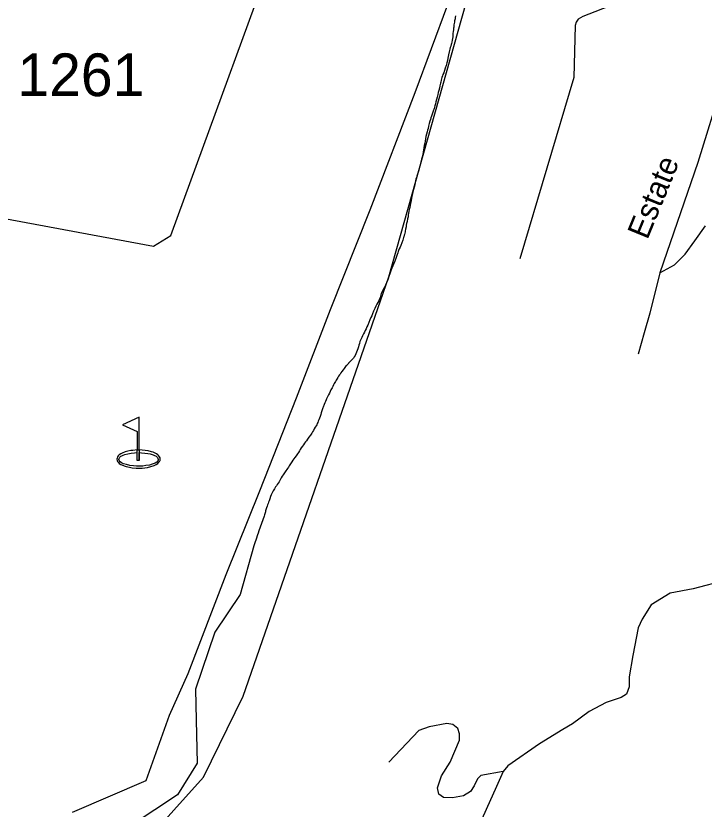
# Model space of a CAD drawing. Extents: x 884530 to 1028605, y 526725 to 653634.
# Drawn here: x 964634 to 966651, y 574191 to 576515 of the extents above; entities that cross this region are included whole.
import ezdxf

# ---------------------------------------------------------------- set-up
doc = ezdxf.new("R2010")
doc.units = 0
for name, color, linetype in [('Exist Boundary Political City Limit New', 7, 'Continuous'), ('Exist Cultural Recreational Golf Course CELL', 7, 'Continuous'), ('Exist Hydrographic Creek Single Shore', 7, 'Continuous'), ('Exist Road Non-System Type 51', 7, 'Continuous'), ('Exist Road Secondary Type 51 Label', 7, 'Continuous'), ('Exist Road Secondary Type 51 Number Label', 7, 'Continuous'), ('Exist Utilities Electrical Transmission Line', 7, 'Continuous'), ('Map Preparation Boundary City Limit Buffer Line', 7, 'Continuous')]:
    doc.layers.add(name, color=color, linetype=linetype)

msp = doc.modelspace()

# ---------------------------------------------------------------- linework, layer by layer
at = {"layer": 'Exist Boundary Political City Limit New'}
for points in [[(965922.4, 576515.4), (965921.4, 576510.1), (965920.8, 576506.8), (965920.2, 576503.6), (965919.6, 576500.4), (965918.9, 576497.1), (965918.2, 576492.9), (965917.7, 576488.7), (965917.1, 576484.9), (965916.8, 576482.1), (965916.3, 576478.7), (965915.8, 576474.1), (965915.2, 576468.9), (965914.8, 576463.7), (965914.3, 576458.4), (965913.9, 576453.5), (965913.3, 576448.6), (965912.6, 576443.7), (965911.3, 576437.6), (965910.4, 576434.3), (965909.7, 576431.3), (965908.1, 576425.9), (965906.9, 576422.2), (965905.5, 576417.4), (965903.8, 576410.1), (965901.9, 576401.3), (965899.9, 576391.6), (965898.3, 576384.5), (965896.6, 576377.2), (965894.6, 576369.6)], [(965894.6, 576369.6), (965892.2, 576361.7), (965890, 576355.1), (965887.6, 576348.5), (965885.4, 576342.9), (965883.7, 576339), (965882, 576334.1), (965880.2, 576326.9), (965878.9, 576320.9), (965878.3, 576318.4), (965876.4, 576309.9), (965874.9, 576303.1), (965873.4, 576296.8), (965871.8, 576290.8), (965870.2, 576284.6), (965868.4, 576277.4), (965866.4, 576269.8), (965864.6, 576262.9), (965863.2, 576257.5), (965861.5, 576251.6), (965859.2, 576243.9), (965856.4, 576235.5), (965853.7, 576227), (965851.9, 576221.7), (965850.3, 576216.6), (965848.8, 576211.6), (965847.3, 576206.6), (965845.4, 576199.7), (965843.4, 576192.4), (965841.6, 576185.6), (965840.1, 576180.1), (965838.8, 576175.1), (965837.2, 576168.8), (965835.7, 576161.8), (965834.2, 576154.8), (965832.9, 576148.2), (965831.8, 576141.8), (965830.6, 576135.5), (965829.5, 576128.8), (965828.4, 576122.5), (965827.3, 576116.1), (965826.3, 576110.4), (965825.6, 576106.2), (965824.6, 576101.4), (965822.8, 576094.8), (965820.8, 576087.2), (965818.8, 576079.8), (965817.7, 576075.4), (965816.7, 576071.2), (965815.6, 576067.2), (965814.5, 576063.2), (965812.7, 576057.4), (965810.7, 576051.4), (965808.8, 576045.9), (965807.4, 576041.5), (965806.3, 576037.3), (965805.1, 576032), (965803.9, 576026.1), (965802.6, 576020.1), (965800.9, 576013.1), (965799.1, 576006.5), (965797.4, 576000), (965795.8, 575993.3), (965794.5, 575986.9), (965793.3, 575980.4), (965792.2, 575974.4), (965791.3, 575969.6), (965790.4, 575965.3), (965789.2, 575959.9), (965787.9, 575953.9), (965786.7, 575947.8), (965785.7, 575942.2), (965784.8, 575937.1), (965783.9, 575931.9), (965783, 575926.8), (965781.7, 575920.1), (965780.2, 575913.1), (965778.9, 575906.7), (965778, 575901.9), (965777.1, 575896.8), (965775.8, 575889.9), (965774.7, 575884.7), (965774.2, 575882.2), (965772.4, 575874.6), (965771.9, 575872.4), (965770.6, 575867.7), (965770.2, 575866.1), (965767.8, 575858.2), (965764.9, 575850.6), (965761.8, 575842.6), (965759.6, 575837.6), (965757.5, 575832.6), (965755.6, 575828.1), (965754.2, 575824.7), (965752.9, 575820.9), (965751.4, 575815.9), (965749.6, 575810.2), (965747.6, 575804.5), (965744.7, 575796.8), (965741.7, 575789.8)], [(965741.7, 575789.8), (965738.7, 575782.9), (965735.8, 575775.9), (965732.6, 575767.8), (965729.6, 575759.2)], [(965729.6, 575759.2), (965727.1, 575751.2), (965725.1, 575745.1), (965723.1, 575739.8), (965720.1, 575733.1), (965716.6, 575725.8), (965712.8, 575718.4), (965710.4, 575713.9), (965708.2, 575709.6), (965706.2, 575705.6), (965704.6, 575701.6), (965703.3, 575698), (965702.1, 575694.2), (965701, 575690.1), (965699.9, 575686), (965697.1, 575680.6), (965694.2, 575675.2), (965691.5, 575670), (965688.9, 575664.9), (965685.5, 575657.6), (965682.1, 575649.6), (965678.9, 575642.2), (965676.6, 575636.4), (965674.4, 575631.1), (965671.6, 575624.4), (965668.4, 575616.9), (965665.1, 575609.4), (965662.6, 575603.9), (965660.2, 575598.6), (965657.8, 575593.4), (965655.3, 575588.4), (965652.8, 575583.3), (965649.9, 575577.9), (965647.4, 575572.9), (965645.3, 575568.8), (965643.8, 575565.1), (965642.2, 575560.6), (965640.7, 575555.5), (965639.1, 575550.4), (965637.5, 575545), (965635.9, 575539.9), (965634.2, 575535), (965632.4, 575530.2), (965630.2, 575525.4), (965627.8, 575520.4), (965625.2, 575515.9), (965622.9, 575512.2), (965621.2, 575510.2), (965619.1, 575507.9), (965616.6, 575505.5), (965614.1, 575503), (965609.1, 575497.7), (965608.3, 575496.9), (965604.4, 575492.6), (965603.3, 575491.1), (965600.2, 575487.4), (965596, 575482), (965592.8, 575477.7), (965589.4, 575473.2), (965586.4, 575469.1), (965583.9, 575465.8), (965581.9, 575463), (965579.5, 575459.4), (965576.9, 575455.3), (965574.3, 575451.1), (965572.2, 575447.6), (965570.3, 575444.2), (965568.6, 575440.9), (965566.8, 575437.7), (965564.8, 575433.8), (965562.6, 575429.5), (965560.6, 575425.6), (965558.9, 575422.4), (965557.2, 575419), (965555.1, 575414.8), (965552.7, 575410.1), (965550.3, 575405.2), (965548.2, 575401.2), (965546.4, 575397.3), (965544.6, 575393.5), (965542.9, 575389.8), (965541.1, 575385.6), (965539.4, 575381.1), (965537.7, 575376.9), (965536.2, 575373.4), (965535.4, 575371.4), (965534.4, 575369.1), (965533.4, 575366.4), (965532.4, 575363.8), (965530.4, 575357.9), (965528.7, 575352.4), (965527.1, 575347), (965525.2, 575341.4), (965523.5, 575336.6), (965521.6, 575331.7), (965519.8, 575327.2), (965518.4, 575323.7), (965517.1, 575320.9), (965515.4, 575317.4), (965513.4, 575313.6)], [(965513.4, 575313.6), (965511.2, 575309.7), (965508.4, 575304.9), (965505.8, 575300.6), (965503.2, 575296.4), (965500.7, 575292.5), (965496.9, 575286.8), (965492.8, 575280.7), (965488.7, 575274.9), (965485.2, 575270.2), (965482.7, 575266.9), (965479.8, 575263.1), (965476.6, 575258.8), (965473.5, 575254.3), (965470.3, 575249.5), (965467.4, 575244.9), (965464.6, 575240.4), (965462, 575236.3), (965458.8, 575231.6), (965455.1, 575226.5), (965451.5, 575221.6), (965448.5, 575217.6), (965445.6, 575213.5), (965442.2, 575208.4), (965438.7, 575202.8), (965435.1, 575197.1), (965432.6, 575193.1), (965430.2, 575189.3), (965427.8, 575185.6), (965425.4, 575182.1), (965423.4, 575179.2), (965421.1, 575176.2), (965418.9, 575173.2), (965417.2, 575170.9), (965414.6, 575166.9), (965411.6, 575161.8), (965408.4, 575156.1), (965405.1, 575150.4), (965402.5, 575146.2), (965399.9, 575142.3), (965397.3, 575138.6), (965394.8, 575134.9), (965391.4, 575129.2), (965388.2, 575123.6), (965385.2, 575118), (965382.4, 575112.3), (965380.1, 575106.6), (965377.8, 575100.4), (965375.8, 575094.6), (965374.1, 575090), (965373, 575086.8), (965371.6, 575082.9), (965370.1, 575078.4), (965368.6, 575073.8), (965367.6, 575070.6), (965366.7, 575067.5), (965365.8, 575064.7), (965365.1, 575062.2), (965364.3, 575059.5), (965363.4, 575056.4), (965362.6, 575053.1), (965361.6, 575049.6), (965357.6, 575038.9), (965353.6, 575028.1), (965349.7, 575017.2), (965345.8, 575006.2), (965343.6, 575000), (965341.7, 574994.4), (965337.6, 574982.2), (965333.9, 574971.1), (965331.1, 574962.6), (965290.7, 574819.4), (965217.2, 574709.8), (965160.2, 574542.2), (965161.9, 574451.5), (965165.2, 574325.6), (965107.1, 574233.1), (964910.9, 574103.4)]]:
    msp.add_lwpolyline(points, dxfattribs=at)
at = {"layer": 'Exist Cultural Recreational Golf Course CELL'}
msp.add_lwpolyline([(964995, 575339), (964946.6, 575316.6), (964989.3, 575297.8), (964989.3, 575243.3), (964995, 575243.3), (964995, 575235.7), (964995, 575212.8), (964995, 575235.7), (965002.2, 575235.2), (965011.5, 575234.2), (965021.1, 575233), (965027.5, 575231.7), (965036, 575229.1), (965038.1, 575228.5), (965045, 575224.9), (965048.7, 575221.6), (965050.4, 575218.6), (965051.3, 575215.7), (965051.2, 575214.4), (965050.9, 575213.2), (965050.6, 575212.1), (965049.9, 575211), (965046.6, 575207.4), (965041.8, 575204.5), (965033.5, 575201.3), (965025.4, 575199), (965014.6, 575197.4), (965006.3, 575196.1), (964994.1, 575195.6), (964987.3, 575196.1), (964978.4, 575196.6), (964968.3, 575198), (964958, 575200.3), (964949.1, 575202.8), (964943.2, 575205.4), (964939.5, 575208.3), (964936.9, 575212), (964936.1, 575215.1), (964936.9, 575218.4), (964939, 575221.8), (964941.6, 575224.7), (964944.4, 575226.3), (964947.9, 575228), (964953.7, 575230), (964961.7, 575232.1), (964971.7, 575234), (964981.5, 575235.2), (964989.3, 575235.7), (964989.3, 575243.3), (964995, 575243.3), (964995, 575212.8), (964989.3, 575212.8), (964989.3, 575235.7), (964989.3, 575243.3), (964977, 575242.2), (964971.1, 575241.6), (964961.7, 575239.4), (964953.9, 575237.5), (964945.3, 575234.2), (964941.5, 575232), (964936.7, 575229), (964933.5, 575225.7), (964931.6, 575223.1), (964930.4, 575219.4), (964930.1, 575216.4), (964931, 575212), (964931.8, 575209.9), (964934.5, 575206.1), (964937.1, 575204), (964941.3, 575201.1), (964944.9, 575199.3), (964951.7, 575196.4), (964957.5, 575194.9), (964966.7, 575192.7), (964975.2, 575191), (964986.3, 575190), (964993.5, 575189.6), (965003.8, 575190.3), (965011.5, 575191), (965019.6, 575192.4), (965029.3, 575194.4), (965038.8, 575197.6), (965044.7, 575200.6), (965050.4, 575204.1), (965053.3, 575207.1), (965055.2, 575209.6), (965056, 575211.3), (965056.4, 575212.6), (965056.8, 575214.5), (965057.1, 575216.6), (965056.6, 575220), (965055.2, 575223.1), (965052.2, 575227), (965050.3, 575229.1), (965045.8, 575232), (965042.2, 575234.1), (965035.9, 575236.7), (965031.6, 575237.9), (965021.5, 575240.6), (965013.1, 575242.1), (964995, 575243.3)], close=True, dxfattribs=at)
at = {"layer": 'Exist Hydrographic Creek Single Shore'}
for points in [[(964537.4, 575932.9), (965037.4, 575840), (965088.5, 575871.8), (965448.1, 576858.9), (966148.1, 578052.5), (966207.3, 578077.6)], [(965010.2, 574091.4), (965183.7, 574284.8), (965300.3, 574522), (965726.4, 575750.6), (965964.1, 576592.5), (966026.5, 576949), (966132.9, 577137.2), (966219.1, 577693.3), (966231.4, 578050.8), (966207.3, 578077.6)]]:
    msp.add_lwpolyline(points, dxfattribs=at)
at = {"layer": 'Exist Road Non-System Type 51'}
for points in [[(966388.2, 576549.8), (966295, 576513.4), (966281.6, 576505), (966275.6, 576496.8), (966272.8, 576486.6), (966269.3, 576334.7), (966110.5, 575803)], [(966757.2, 576475.7), (966737, 576405.2), (966703.4, 576315.6), (966631.9, 576085.7), (966521.1, 575762.4)], [(966521.1, 575762.4), (966564.3, 575785.4), (966595.4, 575816.5), (966623.3, 575855.9), (966654.5, 575900.3)], [(966521.1, 575762.4), (966491.6, 575644.2), (966475.2, 575586.7), (966457.1, 575524.3)], [(966715.4, 574861.9), (966618.4, 574836.4), (966551, 574823.7), (966495.7, 574789.3), (966469.4, 574747.8), (966457, 574721.8), (966442, 574640.9), (966431.1, 574578.9), (966431.1, 574549.1), (966423.4, 574528), (966407.1, 574518.4), (966363.9, 574503), (966314, 574477.1), (966265.1, 574440.6), (966236.3, 574424.3), (966168.1, 574382.1), (966075.2, 574318.1), (966061.9, 574300.9)], [(966061.9, 574300.9), (965995.9, 574289.4), (965986.2, 574279.8), (965976.7, 574258.8), (965966.2, 574242.5), (965945.1, 574230.1), (965913.5, 574224.3), (965886.8, 574225.3), (965873.3, 574234.9), (965869.5, 574253.1), (965881, 574288.4), (965906.9, 574328.6), (965933.6, 574392.8), (965933.6, 574411.9), (965928.9, 574427.2), (965914.6, 574438.7), (965897.2, 574441.6), (965844.6, 574432), (965815, 574421.4), (965726.9, 574328.6)], [(966061.9, 574300.9), (966042.3, 574257.4), (965981.5, 574122.9), (965978.6, 574082.7), (966000.7, 574033.9), (966024.6, 574016.7), (966264.7, 573893.1), (966364.4, 573827.9), (966444.9, 573755), (966466.9, 573729.3)]]:
    msp.add_lwpolyline(points, dxfattribs=at)
at = {"layer": 'Exist Utilities Electrical Transmission Line'}
msp.add_lwpolyline([(966245.3, 578672.1), (966174, 578170.2), (966121.2, 577801.8), (966072.7, 577443.2), (966037.1, 577224.3), (966012.3, 577022.9), (965981.7, 576777.9), (965946.1, 576676.9), (965802.6, 576289.7), (965670.7, 575946.1), (965554.6, 575653.9), (965455.6, 575395), (965348, 575122.5), (965249.5, 574877.8), (965137.4, 574587.6), (965083.2, 574465.3), (965014.5, 574273.6), (964799.2, 574180.9)], dxfattribs=at)
at = {"layer": 'Map Preparation Boundary City Limit Buffer Line'}
for points in [[(965922.4, 576515.4), (965921.4, 576510.1), (965920.8, 576506.8), (965920.2, 576503.6), (965919.6, 576500.4), (965918.9, 576497.1), (965918.2, 576492.9), (965917.7, 576488.7), (965917.1, 576484.9), (965916.8, 576482.1), (965916.3, 576478.7), (965915.8, 576474.1), (965915.2, 576468.9), (965914.8, 576463.7), (965914.3, 576458.4), (965913.9, 576453.5), (965913.3, 576448.6), (965912.6, 576443.7), (965911.3, 576437.6), (965910.4, 576434.3), (965909.7, 576431.3), (965908.1, 576425.9), (965906.9, 576422.2), (965905.5, 576417.4), (965903.8, 576410.1), (965901.9, 576401.3), (965899.9, 576391.6), (965898.3, 576384.5), (965896.6, 576377.2), (965894.6, 576369.6)], [(965894.6, 576369.6), (965892.2, 576361.7), (965890, 576355.1), (965887.6, 576348.5), (965885.4, 576342.9), (965883.7, 576339), (965882, 576334.1), (965880.2, 576326.9), (965878.9, 576320.9), (965878.3, 576318.4), (965876.4, 576309.9), (965874.9, 576303.1), (965873.4, 576296.8), (965871.8, 576290.8), (965870.2, 576284.6), (965868.4, 576277.4), (965866.4, 576269.8), (965864.6, 576262.9), (965863.2, 576257.5), (965861.5, 576251.6), (965859.2, 576243.9), (965856.4, 576235.5), (965853.7, 576227), (965851.9, 576221.7), (965850.3, 576216.6), (965848.8, 576211.6), (965847.3, 576206.6), (965845.4, 576199.7), (965843.4, 576192.4), (965841.6, 576185.6), (965840.1, 576180.1), (965838.8, 576175.1), (965837.2, 576168.8), (965835.7, 576161.8), (965834.2, 576154.8), (965832.9, 576148.2), (965831.8, 576141.8), (965830.6, 576135.5), (965829.5, 576128.8), (965828.4, 576122.5), (965827.3, 576116.1), (965826.3, 576110.4), (965825.6, 576106.2), (965824.6, 576101.4), (965822.8, 576094.8), (965820.8, 576087.2), (965818.8, 576079.8), (965817.7, 576075.4), (965816.7, 576071.2), (965815.6, 576067.2), (965814.5, 576063.2), (965812.7, 576057.4), (965810.7, 576051.4), (965808.8, 576045.9), (965807.4, 576041.5), (965806.3, 576037.3), (965805.1, 576032), (965803.9, 576026.1), (965802.6, 576020.1), (965800.9, 576013.1), (965799.1, 576006.5), (965797.4, 576000), (965795.8, 575993.3), (965794.5, 575986.9), (965793.3, 575980.4), (965792.2, 575974.4), (965791.3, 575969.6), (965790.4, 575965.3), (965789.2, 575959.9), (965787.9, 575953.9), (965786.7, 575947.8), (965785.7, 575942.2), (965784.8, 575937.1), (965783.9, 575931.9), (965783, 575926.8), (965781.7, 575920.1), (965780.2, 575913.1), (965778.9, 575906.7), (965778, 575901.9), (965777.1, 575896.8), (965775.8, 575889.9), (965774.7, 575884.7), (965774.2, 575882.2), (965772.4, 575874.6), (965771.9, 575872.4), (965770.6, 575867.7), (965770.2, 575866.1), (965767.8, 575858.2), (965764.9, 575850.6), (965761.8, 575842.6), (965759.6, 575837.6), (965757.5, 575832.6), (965755.6, 575828.1), (965754.2, 575824.7), (965752.9, 575820.9), (965751.4, 575815.9), (965749.6, 575810.2), (965747.6, 575804.5), (965744.7, 575796.8), (965741.7, 575789.8)], [(965741.7, 575789.8), (965738.7, 575782.9), (965735.8, 575775.9), (965732.6, 575767.8), (965729.6, 575759.2)], [(965729.6, 575759.2), (965727.1, 575751.2), (965725.1, 575745.1), (965723.1, 575739.8), (965720.1, 575733.1), (965716.6, 575725.8), (965712.8, 575718.4), (965710.4, 575713.9), (965708.2, 575709.6), (965706.2, 575705.6), (965704.6, 575701.6), (965703.3, 575698), (965702.1, 575694.2), (965701, 575690.1), (965699.9, 575686), (965697.1, 575680.6), (965694.2, 575675.2), (965691.5, 575670), (965688.9, 575664.9), (965685.5, 575657.6), (965682.1, 575649.6), (965678.9, 575642.2), (965676.6, 575636.4), (965674.4, 575631.1), (965671.6, 575624.4), (965668.4, 575616.9), (965665.1, 575609.4), (965662.6, 575603.9), (965660.2, 575598.6), (965657.8, 575593.4), (965655.3, 575588.4), (965652.8, 575583.3), (965649.9, 575577.9), (965647.4, 575572.9), (965645.3, 575568.8), (965643.8, 575565.1), (965642.2, 575560.6), (965640.7, 575555.5), (965639.1, 575550.4), (965637.5, 575545), (965635.9, 575539.9), (965634.2, 575535), (965632.4, 575530.2), (965630.2, 575525.4), (965627.8, 575520.4), (965625.2, 575515.9), (965622.9, 575512.2), (965621.2, 575510.2), (965619.1, 575507.9), (965616.6, 575505.5), (965614.1, 575503), (965609.1, 575497.7), (965608.3, 575496.9), (965604.4, 575492.6), (965603.3, 575491.1), (965600.2, 575487.4), (965596, 575482), (965592.8, 575477.7), (965589.4, 575473.2), (965586.4, 575469.1), (965583.9, 575465.8), (965581.9, 575463), (965579.5, 575459.4), (965576.9, 575455.3), (965574.3, 575451.1), (965572.2, 575447.6), (965570.3, 575444.2), (965568.6, 575440.9), (965566.8, 575437.7), (965564.8, 575433.8), (965562.6, 575429.5), (965560.6, 575425.6), (965558.9, 575422.4), (965557.2, 575419), (965555.1, 575414.8), (965552.7, 575410.1), (965550.3, 575405.2), (965548.2, 575401.2), (965546.4, 575397.3), (965544.6, 575393.5), (965542.9, 575389.8), (965541.1, 575385.6), (965539.4, 575381.1), (965537.7, 575376.9), (965536.2, 575373.4), (965535.4, 575371.4), (965534.4, 575369.1), (965533.4, 575366.4), (965532.4, 575363.8), (965530.4, 575357.9), (965528.7, 575352.4), (965527.1, 575347), (965525.2, 575341.4), (965523.5, 575336.6), (965521.6, 575331.7), (965519.8, 575327.2), (965518.4, 575323.7), (965517.1, 575320.9), (965515.4, 575317.4), (965513.4, 575313.6)], [(965513.4, 575313.6), (965511.2, 575309.7), (965508.4, 575304.9), (965505.8, 575300.6), (965503.2, 575296.4), (965500.7, 575292.5), (965496.9, 575286.8), (965492.8, 575280.7), (965488.7, 575274.9), (965485.2, 575270.2), (965482.7, 575266.9), (965479.8, 575263.1), (965476.6, 575258.8), (965473.5, 575254.3), (965470.3, 575249.5), (965467.4, 575244.9), (965464.6, 575240.4), (965462, 575236.3), (965458.8, 575231.6), (965455.1, 575226.5), (965451.5, 575221.6), (965448.5, 575217.6), (965445.6, 575213.5), (965442.2, 575208.4), (965438.7, 575202.8), (965435.1, 575197.1), (965432.6, 575193.1), (965430.2, 575189.3), (965427.8, 575185.6), (965425.4, 575182.1), (965423.4, 575179.2), (965421.1, 575176.2), (965418.9, 575173.2), (965417.2, 575170.9), (965414.6, 575166.9), (965411.6, 575161.8), (965408.4, 575156.1), (965405.1, 575150.4), (965402.5, 575146.2), (965399.9, 575142.3), (965397.3, 575138.6), (965394.8, 575134.9), (965391.4, 575129.2), (965388.2, 575123.6), (965385.2, 575118), (965382.4, 575112.3), (965380.1, 575106.6), (965377.8, 575100.4), (965375.8, 575094.6), (965374.1, 575090), (965373, 575086.8), (965371.6, 575082.9), (965370.1, 575078.4), (965368.6, 575073.8), (965367.6, 575070.6), (965366.7, 575067.5), (965365.8, 575064.7), (965365.1, 575062.2), (965364.3, 575059.5), (965363.4, 575056.4), (965362.6, 575053.1), (965361.6, 575049.6), (965357.6, 575038.9), (965353.6, 575028.1), (965349.7, 575017.2), (965345.8, 575006.2), (965343.6, 575000), (965341.7, 574994.4), (965337.6, 574982.2), (965333.9, 574971.1), (965331.1, 574962.6), (965290.7, 574819.4), (965217.2, 574709.8), (965160.2, 574542.2), (965161.9, 574451.5), (965165.2, 574325.6), (965107.1, 574233.1), (964910.9, 574103.4)]]:
    msp.add_lwpolyline(points, dxfattribs=at)

# ---------------------------------------------------------------- texts
at = {"layer": 'Exist Road Secondary Type 51 Label'}
msp.add_text('Estate', height=65.62, rotation=67.6737, dxfattribs=at).set_placement((966484.4, 575857))
at = {"layer": 'Exist Road Secondary Type 51 Number Label'}
msp.add_text('1261', height=125, dxfattribs=at).set_placement((964638.5, 576280))

doc.saveas('drawing.dxf')
